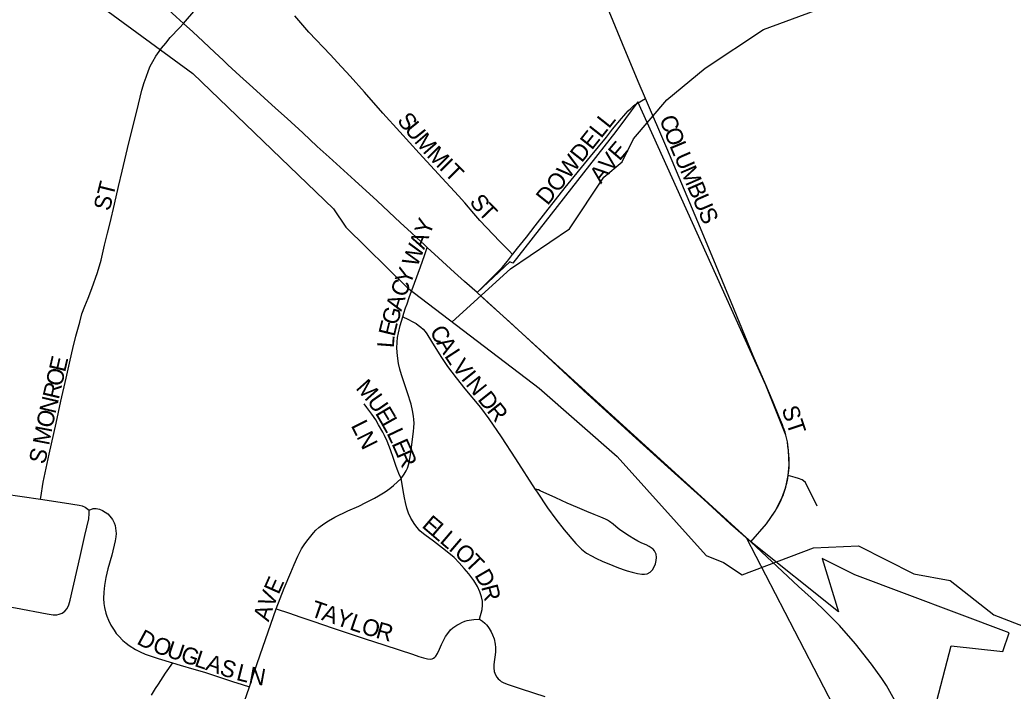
# Model space of a CAD drawing. Extents: x 1410790 to 1770854, y 448063 to 770588.
# Drawn here: x 1567206 to 1570172, y 611122 to 613128 of the extents above; entities that cross this region are included whole.
import ezdxf

# ---------------------------------------------------------------- set-up
doc = ezdxf.new("R2010")
doc.units = 0
for name, color, linetype in [('GM_X_City_Street', 7, 'Continuous'), ('GM_X_City_Street_Text', 7, 'Continuous'), ('GM_X_Corporation', 7, 'Continuous'), ('GM_X_Minor_River', 7, 'Continuous'), ('GM_X_Township_Road', 7, 'Continuous'), ('GM_X_US_Route', 7, 'Continuous')]:
    doc.layers.add(name, color=color, linetype=linetype)

msp = doc.modelspace()

# ---------------------------------------------------------------- linework, layer by layer
at = {"layer": 'GM_X_City_Street'}
for points in [[(1569074.2, 612893), (1569052.9, 612944.2), (1569005.6, 613057), (1568970.9, 613141.7), (1568922.7, 613256.3), (1568865.8, 613391.3), (1568826.2, 613485.9)], [(1567694.7, 613117.5), (1567761.9, 613197), (1567781.9, 613222.6), (1567798.4, 613246.4), (1567814.4, 613271.8), (1567829.2, 613295.9), (1567837.4, 613312), (1567847.3, 613333.2)], [(1568677.4, 612427.4), (1568667.7, 612437.1), (1568639.5, 612465.3), (1568580, 612528.2), (1568561.4, 612549), (1568534.9, 612581.6), (1568516.2, 612602.4), (1568466.7, 612655.4), (1568398.2, 612730), (1568340.5, 612793.4), (1568290.1, 612849.4), (1568235, 612911.9), (1568192.1, 612959.8), (1568154.2, 613000.9), (1568133.1, 613024), (1568069.2, 613091.6), (1568026.7, 613139.8)], [(1567267.1, 611695.2), (1567268, 611700.4), (1567275.6, 611746.4), (1567293.4, 611830), (1567313.6, 611922.9), (1567328.4, 611988.8), (1567343.7, 612056.9), (1567355.4, 612110.7), (1567363.9, 612145.5), (1567373, 612182.6), (1567384.3, 612225.1), (1567391.1, 612249.4), (1567399.5, 612272.4), (1567409.5, 612296.3), (1567421.1, 612325.1), (1567437.7, 612372.7), (1567448.1, 612409.6), (1567458.4, 612454.7), (1567467.6, 612490.3), (1567475.4, 612521.5), (1567488.5, 612577.4), (1567500.7, 612629.8), (1567511.3, 612676), (1567526.9, 612744.1), (1567541.2, 612800.7), (1567554.7, 612855.7), (1567564.9, 612897.2), (1567570.1, 612917.8), (1567576.6, 612940.7), (1567582.7, 612957.3), (1567589.9, 612977.1), (1567595.2, 612989.5), (1567602.6, 613003.3), (1567611.7, 613019.4), (1567621.4, 613033.6), (1567628.9, 613043.7), (1567641.3, 613058.9), (1567654.7, 613075), (1567682, 613104), (1567694.7, 613117.5)], [(1568677.4, 612427.4), (1568678.1, 612428.4), (1568691.6, 612446.2), (1568718.5, 612478.8), (1568744.6, 612513), (1568776.2, 612553.4), (1568834.4, 612627.6), (1568909.9, 612720.1), (1568957.8, 612778), (1568976.2, 612801.6), (1569002.6, 612833.7), (1569009.2, 612841.6), (1569015.7, 612848.8), (1569022.9, 612856.2), (1569030.6, 612863.7), (1569034.6, 612867.6), (1569038.8, 612871.1), (1569043.7, 612875), (1569050, 612879.6), (1569074.2, 612893)], [(1569500.7, 611765.9), (1569500.8, 611766.1), (1569501.6, 611773.9), (1569502.4, 611781.5), (1569503, 611790.6), (1569503.5, 611798.4), (1569503.5, 611808.2), (1569503, 611817.3), (1569502.6, 611826.9), (1569501.3, 611841), (1569499.8, 611854.4), (1569498, 611866.8), (1569495.5, 611879.4), (1569493.5, 611887.4), (1569491, 611895.7), (1569488.5, 611903.7), (1569486, 611910.9), (1569483.5, 611918), (1569480.9, 611924.5), (1569475, 611938.6), (1569455.3, 611985.9), (1569430.5, 612044.7), (1569396.1, 612124.4), (1569329.8, 612284), (1569285.5, 612393.5), (1569238.5, 612505.4), (1569183, 612638.3), (1569137.9, 612745), (1569074.2, 612893)], [(1568349.1, 612241), (1568352.5, 612252), (1568357.9, 612267.4), (1568362, 612279.7), (1568368.5, 612298.1), (1568384.1, 612341), (1568402.3, 612389.8), (1568414.3, 612424.3), (1568422.6, 612448.1)], [(1568571.1, 612312.9), (1568631.7, 612373.3), (1568646.5, 612388.5), (1568662.1, 612406.7), (1568677.4, 612427.4)], [(1568344.2, 611757.4), (1568353.9, 611770.3), (1568359.7, 611780), (1568363.7, 611788.8), (1568367.6, 611801.6), (1568371.6, 611822.4), (1568374.7, 611841.9), (1568377.8, 611866.6), (1568381.3, 611897.6), (1568382.7, 611909.9), (1568383.1, 611923.2), (1568382.7, 611933.8), (1568381.6, 611943.8), (1568378.8, 611960.2), (1568374.2, 611979.5), (1568363.7, 612013.8), (1568345.5, 612067.7), (1568340.2, 612084.5), (1568336.2, 612100.9), (1568333.1, 612124.3), (1568331.7, 612146.8), (1568332.3, 612165), (1568334, 612179.1), (1568336.3, 612192.9), (1568341.1, 612214.8), (1568349.1, 612241)], [(1568349.1, 612241), (1568364.1, 612233.5), (1568379.1, 612226), (1568388.9, 612220.2), (1568395.5, 612215.8), (1568403.4, 612210.1), (1568410.1, 612203.9), (1568416.3, 612196.4), (1568421.4, 612189.5), (1568435.4, 612167.3), (1568462.6, 612122.3), (1568483, 612092.5), (1568508.7, 612058.5), (1568534.7, 612025.8), (1568581.2, 611969.4), (1568606.4, 611935.4), (1568643.6, 611881.8), (1568686.2, 611815.8), (1568745, 611724.4)], [(1568344.2, 611757.4), (1568337.6, 611772), (1568334.5, 611780), (1568330.1, 611793.2), (1568321.7, 611817.1), (1568312.8, 611843.2), (1568302.6, 611869.3), (1568294.7, 611886.1), (1568289.8, 611895.8), (1568277, 611917.9), (1568268.6, 611932.5), (1568257.1, 611949.3), (1568241.6, 611969.6), (1568233.6, 611980.2)], [(1567971.6, 611368), (1567995.5, 611429.5), (1568015.3, 611476.7), (1568025, 611500.2), (1568036.1, 611525.4), (1568041.4, 611536.9), (1568047.2, 611547), (1568057, 611562.2), (1568066.5, 611575.2), (1568082.9, 611595.1), (1568090, 611603.2), (1568098.9, 611611.1), (1568113.4, 611622.4), (1568127.3, 611630.9), (1568146.8, 611641.9), (1568184.9, 611660.4), (1568218.1, 611675.1), (1568238.6, 611685.5), (1568253.1, 611692.4), (1568265.1, 611698.6), (1568277, 611705.7), (1568296.7, 611717.9), (1568310.3, 611727.8), (1568321.2, 611736.2), (1568344.2, 611757.4)], [(1568578.5, 611336.8), (1568586, 611365.6), (1568587.8, 611379.3), (1568587.8, 611384.6), (1568587.5, 611390.3), (1568584.3, 611403.7), (1568579.2, 611418.7), (1568572.3, 611434.3), (1568561.7, 611452.9), (1568547.1, 611472.8), (1568532.9, 611488.8), (1568518.1, 611505.1), (1568502.5, 611521.2), (1568476.6, 611542), (1568440.7, 611570.3), (1568415, 611589.4), (1568406.6, 611595.6), (1568399.9, 611601.3), (1568392, 611610.6), (1568385.3, 611619.9), (1568373.8, 611639), (1568366.7, 611653.6), (1568361.4, 611668.7), (1568357.4, 611685.9), (1568354.4, 611700), (1568352.1, 611711), (1568344.2, 611757.4)], [(1569586.7, 611674.5), (1569551.9, 611745), (1569546.5, 611750.8), (1569541.9, 611753.8), (1569531.8, 611757.6), (1569520.9, 611760.5), (1569500.7, 611765.9)], [(1566967.4, 611742.1), (1567064.6, 611725.7), (1567158.1, 611711.6), (1567267.1, 611695.2)], [(1568745, 611724.4), (1568750.4, 611716.5), (1568781.9, 611669.5), (1568806.3, 611635.9), (1568831.1, 611604), (1568866.5, 611562.8), (1568882.9, 611546.4), (1568898.4, 611534.4), (1568912.6, 611526.4), (1568925.9, 611519.8), (1568946.7, 611509.6), (1568965.3, 611502.1), (1568988.4, 611492.8), (1569007.6, 611485.9), (1569019.6, 611481.7), (1569034.9, 611477.3), (1569050.9, 611473.7), (1569063.8, 611471.6), (1569071.7, 611471.1), (1569079.8, 611472.8), (1569088.2, 611477.6), (1569095.1, 611484.7), (1569100.4, 611493.1), (1569104.1, 611502.2), (1569106.4, 611511.9), (1569107.2, 611521.7), (1569106, 611531.3), (1569103.6, 611537), (1569100.9, 611541.5), (1569097.4, 611545.9), (1569091.6, 611550.4), (1569085.4, 611554.4), (1569076.6, 611558.8), (1569063.7, 611564.6), (1569051.3, 611570.3), (1569039.3, 611577), (1569026.1, 611584.9), (1569015.4, 611592), (1569008.3, 611597.3), (1568998.1, 611604.4), (1568986.2, 611613.7), (1568977.3, 611620.8), (1568967.1, 611628.8), (1568960.5, 611632.8), (1568955.2, 611635.5), (1568940.5, 611642.1), (1568921, 611650.1), (1568898.9, 611658.9), (1568871.4, 611670.4), (1568840.4, 611683.8), (1568806.3, 611699.2), (1568760.2, 611720.9), (1568754.8, 611723.1), (1568752.2, 611723.9), (1568750.2, 611724.4), (1568745, 611724.4)], [(1567267.1, 611695.2), (1567339.4, 611684.3), (1567382.8, 611677.3), (1567391.6, 611675.3), (1567400.2, 611671.8), (1567412.4, 611663.1)], [(1566910.1, 611419.1), (1567069.2, 611392.9), (1567193.1, 611370.7), (1567287.2, 611352.6), (1567305.3, 611350.2), (1567316, 611350.1), (1567323, 611351.9), (1567331.6, 611355.3), (1567339.9, 611361), (1567346.8, 611368.8), (1567352, 611380.1), (1567355.9, 611393.8), (1567385.3, 611523.8), (1567399.9, 611587.5), (1567411.3, 611637), (1567413, 611652.6), (1567412.4, 611663.1)], [(1567412.4, 611663.1), (1567424.9, 611667.5), (1567433.2, 611668), (1567443.9, 611665.8), (1567452.3, 611661.9), (1567460, 611657.2), (1567467.9, 611651.8), (1567474.5, 611645.2), (1567482.6, 611634.9), (1567487.2, 611625.1), (1567490.4, 611616.7), (1567491.5, 611609.1), (1567492.3, 611600.8), (1567492.8, 611593), (1567491.9, 611583.4), (1567490.3, 611571.4), (1567479.9, 611527.9), (1567468.3, 611487.7), (1567462.5, 611462), (1567458.3, 611437.6), (1567456.7, 611417.7), (1567455.9, 611398.6), (1567456.7, 611384.1), (1567458.3, 611371.7), (1567462.5, 611354.7), (1567465, 611346), (1567470, 611333.9), (1567477.4, 611319), (1567487, 611303.7), (1567493.6, 611294.6), (1567501, 611286.3), (1567513.5, 611273.4), (1567523, 611265.6), (1567531.7, 611258.5), (1567551.2, 611246.5), (1567564.8, 611239.5), (1567580.2, 611232.8), (1567618.3, 611219.4), (1567661.1, 611206.7)], [(1567891.1, 611134.6), (1567905.9, 611178.4), (1567930.9, 611253.1), (1567971.6, 611368)], [(1567971.6, 611368), (1568010.9, 611354.7), (1568041.9, 611343.9), (1568084, 611329.7), (1568138.2, 611311.4), (1568236.8, 611278.7), (1568293.2, 611260.1), (1568338.8, 611245.1), (1568378.2, 611232.2), (1568397.7, 611225.6), (1568411, 611221.2), (1568423, 611218), (1568431.8, 611217.6), (1568436.7, 611218.5), (1568441.2, 611220.3), (1568445.2, 611223.4), (1568448.2, 611226.9), (1568453.1, 611234.4), (1568459.3, 611247.3), (1568465.1, 611261), (1568470, 611270.8), (1568477.3, 611285.1), (1568487, 611298.1), (1568492.1, 611304.9), (1568498.8, 611310.7), (1568510.7, 611319.1), (1568518.3, 611323.1), (1568526.2, 611326.8), (1568535.2, 611330.7), (1568541.7, 611332.8), (1568547.9, 611334.1), (1568555, 611335.5), (1568561.7, 611335.9), (1568578.5, 611336.8)], [(1568578.5, 611336.8), (1568587.8, 611330.6), (1568594.9, 611324.8), (1568599.8, 611319.9), (1568603.8, 611314.6), (1568607.8, 611308.9), (1568613.5, 611298.7), (1568617.5, 611290.3), (1568621.9, 611277.8), (1568625.5, 611261.9), (1568626.8, 611252.2), (1568626.8, 611246), (1568626.4, 611238), (1568621.8, 611201.9), (1568621.3, 611191.4), (1568622.7, 611180.7), (1568626.2, 611170.3), (1568630, 611164.1), (1568634.7, 611158.3), (1568638.8, 611154.7), (1568643.6, 611150.7), (1568651.2, 611146.7), (1568664.5, 611141.4), (1568702.6, 611129), (1568773.9, 611105.9)], [(1567661.1, 611206.7), (1567640.1, 611175.7), (1567632.8, 611165), (1567618.4, 611143.2), (1567609.8, 611129.4), (1567597.9, 611109.8)], [(1567661.1, 611206.7), (1567684.2, 611199.9), (1567725, 611188), (1567756.7, 611178.4), (1567799.2, 611165.1), (1567841.2, 611151), (1567869.5, 611141.7), (1567891.1, 611134.6)], [(1567823, 610933.8), (1567827.9, 610948.1), (1567846.9, 611003.8), (1567868.6, 611068.8), (1567891.1, 611134.6)]]:
    msp.add_lwpolyline(points, dxfattribs=at)
at = {"layer": 'GM_X_Corporation'}
msp.add_lwpolyline([(1569901.3, 610929), (1569987.8, 611257.1), (1570141.3, 611240.2), (1570161, 611296.6), (1569699.4, 611469.8), (1569601.6, 611517.9), (1569650.3, 611359.1), (1569388.9, 611568.2), (1569435.4, 611622.4), (1569461.5, 611659.3), (1569482, 611699), (1569493.3, 611732), (1569500.7, 611765.9), (1569503.5, 611798.4), (1569501.3, 611841), (1569498.1, 611866.8), (1569493.5, 611887.4), (1569433.9, 612036.6), (1569051.8, 612883.6), (1569014.5, 612833.8), (1568985.3, 612794.7), (1568677.6, 612401.5), (1568669.3, 612404.8), (1568571.1, 612312.9), (1569374.6, 611580.8), (1569634.8, 611078.8)], dxfattribs=at)
at = {"layer": 'GM_X_Minor_River'}
for points in [[(1568497.1, 612225.3), (1568670.7, 612384.2), (1568847.2, 612503.5), (1568950.1, 612658.2), (1569005, 612703.4), (1569038.2, 612773), (1569138.5, 612889.6), (1569252.3, 612984), (1569426.7, 613099.3), (1569908.9, 613277.5)], [(1567443.2, 613171.7), (1567722.4, 612968.3), (1568142.5, 612563.8), (1568179.7, 612509), (1568363, 612327.3), (1568756.8, 612027.7), (1568989.9, 611823), (1569255.5, 611527.6), (1569307.2, 611506.7), (1569362.7, 611469.6), (1569576.6, 611550.1), (1569711, 611555.8), (1569876, 611472.8), (1569983.9, 611452.8), (1570114.5, 611350.3), (1570281.8, 611285.2)]]:
    msp.add_lwpolyline(points, dxfattribs=at)
at = {"layer": 'GM_X_Township_Road'}
msp.add_lwpolyline([(1569388.9, 611568.2), (1569435.4, 611622.4), (1569448.9, 611641.1), (1569455.9, 611650.8), (1569461.5, 611659.3), (1569465.9, 611666.7), (1569470.6, 611675), (1569474.6, 611683), (1569478.4, 611691), (1569482, 611699), (1569485.3, 611707.1), (1569488.7, 611716.4), (1569491.4, 611725.3), (1569493.9, 611734), (1569496.4, 611743.6), (1569498, 611751.6), (1569499.5, 611757.6), (1569500.7, 611765.9)], dxfattribs=at)
at = {"layer": 'GM_X_US_Route'}
for points in [[(1567787.6, 613031), (1567752.8, 613063.9), (1567722.5, 613092.7), (1567694.7, 613117.5), (1567672.4, 613137.5), (1567638.9, 613168.2), (1567602.6, 613201.5), (1567573.8, 613228.4), (1567485.7, 613307.8), (1567433.3, 613356), (1567416.5, 613371.4), (1567399.7, 613386.9), (1567390, 613395.7), (1567370.7, 613413.4), (1567353.9, 613428.9), (1567336.2, 613445.3)], [(1568571.1, 612312.9), (1568534.1, 612346.1), (1568504.2, 612373.5), (1568456.2, 612417), (1568422.6, 612448.1), (1568412.8, 612457), (1568391.1, 612477.1), (1568374.1, 612492.5), (1568342.7, 612521.3), (1568272.8, 612587.1), (1568206, 612647.7), (1568129.4, 612718), (1568093.9, 612749.3), (1568050.6, 612790.1), (1568003.9, 612833.5), (1567968.8, 612864.7), (1567901.9, 612926.3), (1567862.6, 612961.3), (1567826.6, 612994.1), (1567812.6, 613007.5), (1567787.6, 613031)], [(1569313.5, 611634.8), (1569248.3, 611694.2), (1569141.5, 611791.1), (1569046.7, 611876.8), (1568889.4, 612020.5), (1568781.3, 612120.8), (1568668.5, 612225.7), (1568601.4, 612285.5), (1568571.1, 612312.9)], [(1569901.3, 610929), (1569887.8, 610958.2), (1569867.2, 611001.4), (1569844.5, 611048.6), (1569814.2, 611102.9), (1569794, 611138.5), (1569780.3, 611159.5), (1569749.8, 611202.1), (1569701.7, 611263.6), (1569654.2, 611318.1), (1569604, 611368), (1569568.9, 611401.2), (1569531.8, 611435.1), (1569388.9, 611568.2), (1569328.2, 611621.3), (1569313.5, 611634.8)]]:
    msp.add_lwpolyline(points, dxfattribs=at)

# ---------------------------------------------------------------- texts
at = {"layer": 'GM_X_City_Street_Text'}
for s, rotation, p in [('S', 309.0567, (1568330.3, 612826.7)), ('C', 290.286, (1569115, 612832.8)), ('U', 309.0565, (1568352.5, 612799.4)), ('DOWDELL', 51.47, (1568782, 612571.4)), ('M', 310.8592, (1568381.3, 612763.9)), ('O', 290.6155, (1569128.9, 612795.4)), ('E', 49.7187, (1568996.6, 612704.3)), ('L', 292.674, (1569145.1, 612752.4)), ('M', 314.8732, (1568418.5, 612721.2)), ('V', 50.8521, (1568969, 612670.4)), ('U', 293.4985, (1569159, 612719.2)), ('I', 314.9929, (1568455.8, 612683.7)), ('T', 315.0126, (1568471.4, 612668.1)), ('A', 51.009, (1568941.3, 612636.2)), ('M', 293.544, (1569176.5, 612678.8)), ('ST', 75.9605, (1567473.5, 612554.7)), ('B', 293.5334, (1569197.6, 612630.4)), ('S', 307.3071, (1568546.5, 612583.9)), ('U', 293.5188, (1569213.4, 612594.1)), ('T', 313.7322, (1568571.8, 612551.3)), ('S', 293.5446, (1569231, 612553.7)), ('Y', 68.5639, (1568429.1, 612481)), ('W', 68.5618, (1568392.1, 612386.8)), ('A', 68.5665, (1568413, 612440)), ('Y', 68.5842, (1568371.2, 612333.6)), ('C', 69.7679, (1568357.6, 612296.7)), ('A', 73.0516, (1568345, 612255.3)), ('G', 73.9225, (1568332.9, 612213.2)), ('E', 76.1824, (1568324.6, 612179.5)), ('C', 301.4261, (1568427.8, 612196.5)), ('L', 85.7061, (1568322.3, 612146.6)), ('A', 301.4319, (1568448.5, 612162.7)), ('L', 303.0316, (1568472.2, 612123.8)), ('E', 76.9112, (1567340.6, 612073.2)), ('V', 307.8427, (1568494.1, 612090.6)), ('O', 76.9156, (1567330.7, 612030.3)), ('I', 308.6734, (1568521.6, 612055.2)), ('R', 76.8943, (1567321.7, 611991.8)), ('M', 311.753, (1568206.7, 612026.4)), ('N', 308.6666, (1568535.3, 612038.1)), ('U', 304.8237, (1568240.9, 611988.3)), ('D', 308.6496, (1568571, 611993.4)), ('N', 76.971, (1567311.8, 611948.9)), ('R', 308.6543, (1568598.5, 611959)), ('O', 77.9999, (1567302.7, 611906.1)), ('E', 300.5889, (1568265.5, 611953)), ('ST', 288.4393, (1569480.3, 611965.8)), ('LN', 296.5611, (1568193.7, 611915.8)), ('L', 299.2908, (1568283.2, 611922.9)), ('M', 79.3188, (1567292.9, 611854.5)), ('L', 295.4774, (1568300, 611893)), ('E', 293.9375, (1568315, 611861.6)), ('S', 75.9702, (1567279.9, 611797.9)), ('R', 293.7406, (1568329.3, 611829.4)), ('E', 319.4669, (1568403.7, 611613.7)), ('L', 319.4283, (1568430.4, 611590.9)), ('L', 319.4597, (1568457.2, 611567.9)), ('I', 319.4556, (1568483.9, 611545.1)), ('O', 318.1704, (1568500.4, 611531)), ('T', 313.2222, (1568532.4, 611502.4)), ('D', 300.0079, (1568562.3, 611468.5)), ('E', 66.0874, (1567978.4, 611408.5)), ('V', 67.602, (1567961.7, 611368.2)), ('R', 284.6842, (1568583, 611433.6)), ('T', 341.1418, (1568070.8, 611346.9)), ('A', 72.277, (1567948.7, 611327.3)), ('A', 341.1656, (1568104.2, 611335.5)), ('Y', 341.1504, (1568145.8, 611321.3)), ('L', 341.1418, (1568187.5, 611307.1)), ('O', 343.182, (1568222.6, 611295.1)), ('D', 331.5675, (1567552, 611264.9)), ('R', 344.414, (1568265.9, 611282)), ('O', 341.0232, (1567599, 611240.3)), ('U', 341.3079, (1567640.8, 611225.9)), ('G', 341.3079, (1567682.5, 611211.8)), ('L', 341.3185, (1567724.2, 611197.7)), ('A', 341.3093, (1567757.6, 611186.4)), ('S', 341.3185, (1567799.2, 611172.3)), ('L', 345.9544, (1567849.4, 611155.8)), ('N', 349.5571, (1567886.9, 611146.6))]:
    msp.add_text(s, height=50, rotation=rotation, dxfattribs=at).set_placement(p)

doc.saveas('drawing.dxf')
